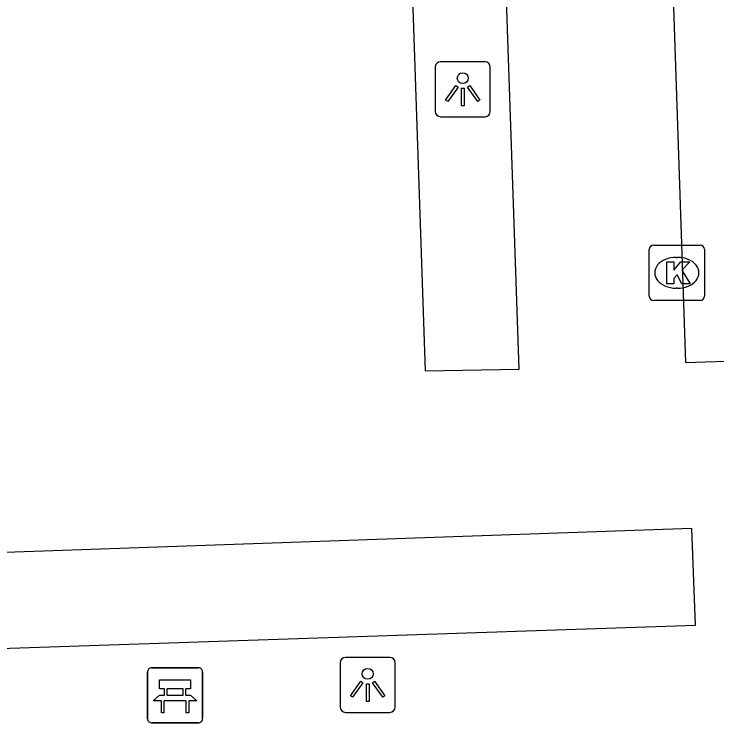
# Model space of a CAD drawing. Extents: x 160557 to 161245, y 385330 to 386505.
# Drawn here: x 160916.32 to 160929.06, y 386235.28 to 386248.13 of the extents above; entities that cross this region are included whole.
import ezdxf

# ---------------------------------------------------------------- set-up
doc = ezdxf.new("R2010")
doc.units = 0
for name, color, linetype in [('IMGEO_Bank', 7, 'Continuous'), ('IMGEO_Kolk', 7, 'Continuous'), ('IMGEO_Lichtpunt', 7, 'Continuous'), ('IMGEO_Rijbaan_lokaal_open', 7, 'Continuous')]:
    doc.layers.add(name, color=color, linetype=linetype)

msp = doc.modelspace()

# ---------------------------------------------------------------- linework, layer by layer
at = {"layer": 'IMGEO_Bank'}
for p, q in [((160918.811, 386236.276), (160919.652, 386236.276)), ((160919.652, 386236.276), (160918.811, 386236.276)), ((160918.736, 386235.351), (160918.736, 386236.192)), ((160918.736, 386236.192), (160918.736, 386235.351)), ((160919.736, 386236.201), (160919.736, 386235.36)), ((160919.736, 386235.36), (160919.736, 386236.201)), ((160919.045, 386235.782), (160919.045, 386235.888)), ((160919.089, 386235.888), (160919.089, 386235.782)), ((160919.377, 386235.894), (160919.095, 386235.894)), ((160919.383, 386235.782), (160919.383, 386235.888)), ((160919.427, 386235.888), (160919.427, 386235.782)), ((160919.095, 386235.776), (160919.377, 386235.776)), ((160919.433, 386235.674), (160919.04, 386235.674)), ((160919.661, 386235.276), (160918.82, 386235.276)), ((160918.82, 386235.276), (160919.661, 386235.276))]:
    msp.add_line(p, q, dxfattribs=at)
for points in [[(160919.039, 386235.894), (160918.953, 386235.894), (160918.953, 386236.055), (160919.516, 386236.055), (160919.516, 386235.894), (160919.433, 386235.894)], [(160918.983, 386235.674), (160918.841, 386235.674), (160918.953, 386235.776), (160919.039, 386235.776)], [(160919.433, 386235.776), (160919.516, 386235.776), (160919.628, 386235.674), (160919.489, 386235.674)], [(160919.033, 386235.667), (160919.033, 386235.46), (160918.99, 386235.46), (160918.99, 386235.667)], [(160919.483, 386235.667), (160919.483, 386235.46), (160919.439, 386235.46), (160919.439, 386235.667)]]:
    msp.add_lwpolyline(points, dxfattribs=at)
for centre, radius, start, end in [((160918.814, 386236.198), 0.0779, 92.4484, 184.2845), ((160918.814, 386236.198), 0.0779, 92.4484, 184.2845), ((160919.658, 386236.198), 0.0779, 2.4484, 94.2845), ((160919.658, 386236.198), 0.0779, 2.4484, 94.2845), ((160919.038, 386235.887), 0.00671, 2.8957, 87.1043), ((160919.095, 386235.887), 0.00671, 92.8957, 177.1043), ((160919.377, 386235.887), 0.00671, 2.8957, 87.1043), ((160919.434, 386235.887), 0.00671, 92.8957, 177.1043), ((160919.038, 386235.783), 0.00671, 272.8957, 357.1043), ((160919.095, 386235.783), 0.00671, 182.8957, 267.1043), ((160919.377, 386235.783), 0.00671, 272.8957, 357.1043), ((160919.434, 386235.783), 0.00671, 182.8957, 267.1043), ((160918.983, 386235.667), 0.00671, 2.8957, 87.1043), ((160919.04, 386235.667), 0.00671, 92.8957, 177.1043), ((160919.432, 386235.667), 0.00671, 2.8957, 87.1043), ((160919.489, 386235.667), 0.00671, 92.8957, 177.1043), ((160918.814, 386235.354), 0.0779, 182.4484, 274.2845), ((160918.814, 386235.354), 0.0779, 182.4484, 274.2845), ((160919.658, 386235.354), 0.0779, 272.4484, 4.2845), ((160919.658, 386235.354), 0.0779, 272.4484, 4.2845)]:
    msp.add_arc(centre, radius, start, end, dxfattribs=at)
at = {"layer": 'IMGEO_Kolk'}
for p, q in [((160927.834, 386243.012), (160927.834, 386243.864)), ((160927.909, 386243.938), (160928.761, 386243.938)), ((160928.835, 386243.864), (160928.835, 386243.012)), ((160928.322, 386243.718), (160928.347, 386243.718)), ((160928.345, 386243.158), (160928.32, 386243.158)), ((160928.761, 386242.938), (160927.909, 386242.938))]:
    msp.add_line(p, q, dxfattribs=at)
for points in [[(160927.834, 386243.012), (160927.834, 386243.864)], [(160927.909, 386243.938), (160928.761, 386243.938)], [(160928.835, 386243.864), (160928.835, 386243.012)], [(160928.155, 386243.638), (160928.278, 386243.638), (160928.278, 386243.487), (160928.408, 386243.638), (160928.572, 386243.638), (160928.426, 386243.487), (160928.579, 386243.238), (160928.427, 386243.238), (160928.342, 386243.402), (160928.278, 386243.335), (160928.278, 386243.238), (160928.155, 386243.238), (160928.155, 386243.638)], [(160928.761, 386242.938), (160927.909, 386242.938)]]:
    msp.add_lwpolyline(points, dxfattribs=at)
for centre, start, end in [((160927.911, 386243.862), 91.552, 178.448), ((160927.911, 386243.862), 91.552, 178.448), ((160928.759, 386243.862), 1.552, 88.448), ((160928.759, 386243.862), 1.552, 88.448), ((160927.911, 386243.014), 181.552, 268.448), ((160927.911, 386243.014), 181.552, 268.448), ((160928.759, 386243.014), 271.552, 358.448), ((160928.759, 386243.014), 271.552, 358.448)]:
    msp.add_arc(centre, 0.0765, start, end, dxfattribs=at)
for centre, major_axis, ratio, start_param, end_param in [((160928.321, 386243.438), (-0.387, 0.002), 0.722429, 4.712389, 7.853982), ((160928.346, 386243.438), (-0.39, 0.002), 0.717154, 1.570796, 4.712389)]:
    msp.add_ellipse(centre, major_axis=major_axis, ratio=ratio, start_param=start_param, end_param=end_param, dxfattribs=at)
at = {"layer": 'IMGEO_Lichtpunt'}
for p, q in [((160924.856, 386247.265), (160924.048, 386247.265)), ((160924.856, 386247.265), (160924.048, 386247.265)), ((160923.954, 386247.17), (160923.954, 386246.363)), ((160923.954, 386247.17), (160923.954, 386246.363)), ((160924.95, 386246.363), (160924.95, 386247.17)), ((160924.95, 386246.363), (160924.95, 386247.17)), ((160924.048, 386246.269), (160924.856, 386246.269)), ((160924.048, 386246.269), (160924.856, 386246.269)), ((160923.132, 386236.462), (160922.324, 386236.462)), ((160923.132, 386236.462), (160922.324, 386236.462)), ((160922.23, 386236.367), (160922.23, 386235.56)), ((160922.23, 386236.367), (160922.23, 386235.56)), ((160923.226, 386235.56), (160923.226, 386236.367)), ((160923.226, 386235.56), (160923.226, 386236.367)), ((160922.324, 386235.466), (160923.132, 386235.466)), ((160922.324, 386235.466), (160923.132, 386235.466))]:
    msp.add_line(p, q, dxfattribs=at)
for points in [[(160924.328, 386246.834), (160924.367, 386246.806), (160924.179, 386246.544), (160924.141, 386246.571), (160924.328, 386246.834)], [(160924.54, 386246.806), (160924.578, 386246.833), (160924.765, 386246.571), (160924.726, 386246.543), (160924.54, 386246.806)], [(160924.43, 386246.786), (160924.477, 386246.786), (160924.477, 386246.464), (160924.43, 386246.464), (160924.43, 386246.786)], [(160922.604, 386236.031), (160922.643, 386236.003), (160922.455, 386235.741), (160922.417, 386235.768), (160922.604, 386236.031)], [(160922.816, 386236.003), (160922.854, 386236.03), (160923.041, 386235.768), (160923.002, 386235.74), (160922.816, 386236.003)], [(160922.706, 386235.983), (160922.753, 386235.983), (160922.753, 386235.661), (160922.706, 386235.661), (160922.706, 386235.983)]]:
    msp.add_lwpolyline(points, dxfattribs=at)
for centre in [(160924.453, 386246.968), (160922.729, 386236.165)]:
    msp.add_circle(centre, 0.0994, dxfattribs=at)
for centre, start, end in [((160924.048, 386247.17), 90, 180), ((160924.048, 386247.17), 90, 180), ((160924.856, 386247.17), 0, 90), ((160924.856, 386247.17), 0, 90), ((160924.048, 386246.363), 180, 270), ((160924.048, 386246.363), 180, 270), ((160924.856, 386246.363), 270, 0), ((160924.856, 386246.363), 270, 360), ((160922.324, 386236.367), 90, 180), ((160922.324, 386236.367), 90, 180), ((160923.132, 386236.367), 0, 90), ((160923.132, 386236.367), 0, 90), ((160922.324, 386235.56), 180, 270), ((160922.324, 386235.56), 180, 270), ((160923.132, 386235.56), 270, 0), ((160923.132, 386235.56), 270, 360)]:
    msp.add_arc(centre, 0.0946, start, end, dxfattribs=at)
at = {"layer": 'IMGEO_Rijbaan_lokaal_open'}
for points in [[(160924.826, 386260.56), (160929.218, 386260.72), (160929.444, 386254.763), (160928.056, 386254.705), (160928.494, 386241.814), (160930.5, 386241.876), (160930.553, 386240.227)], [(160923.128, 386260.498), (160923.77, 386241.663), (160925.478, 386241.688), (160924.826, 386260.56)], [(160928.607, 386238.802), (160914.938, 386238.323), (160914.969, 386236.587), (160928.671, 386237.048), (160928.607, 386238.802)]]:
    msp.add_lwpolyline(points, dxfattribs=at)

doc.saveas('drawing.dxf')
